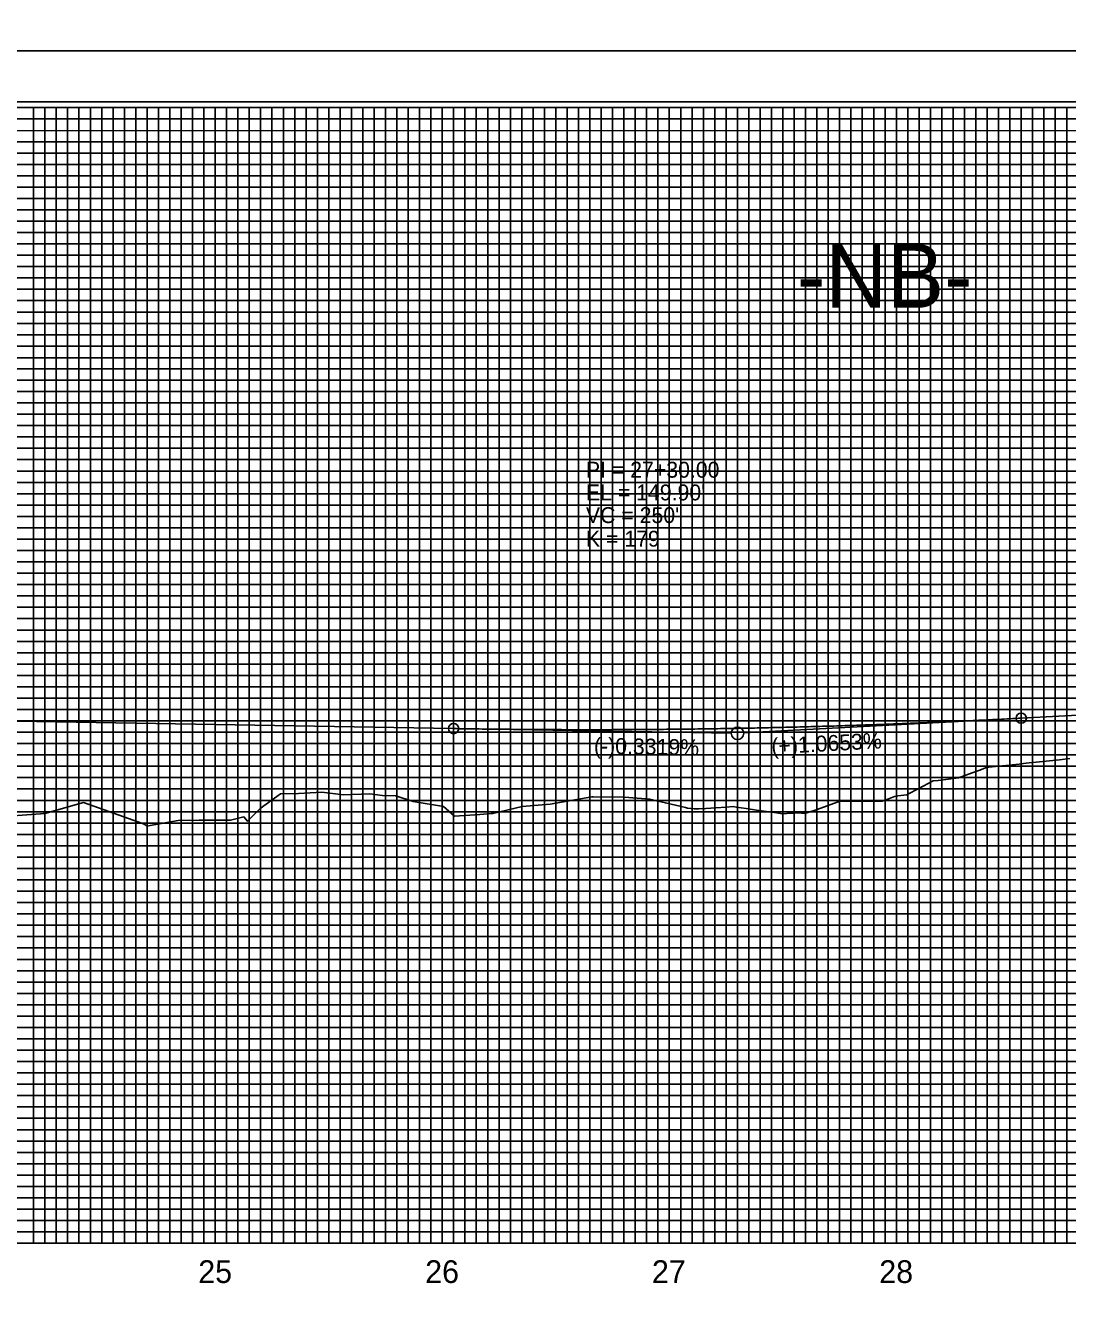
# Model space of a CAD drawing. Extents: x 573468 to 580768, y -57414 to -51768.
# Drawn here: x 579162 to 579621, y -55760 to -55202 of the extents above; entities that cross this region are included whole.
import ezdxf

# ---------------------------------------------------------------- set-up
doc = ezdxf.new("R2010")
doc.units = 0
for name, color, linetype in [('Exist Vertical Profile Ground Line', 7, 'Continuous'), ('Exist Vertical Profile Horizontal Axis Label Major', 7, 'Continuous'), ('Prop Grid Mask', 7, 'Continuous'), ('Prop PFL Text', 7, 'Continuous'), ('Prop Vertical Profile Curve Label', 7, 'Continuous'), ('Prop Vertical Profile Grade', 7, 'Continuous'), ('Prop Vertical Profile Grade Label', 7, 'Continuous'), ('Prop VPI Label', 7, 'Continuous'), ('Sheet Cutting Line CELL', 7, 'Continuous'), ('Sheet DOT Grid CELL', 7, 'Continuous'), ('Sheet Layout Profile Border Port 1', 7, 'Continuous'), ('Sheet Plot Border Inside CELL', 7, 'Continuous'), ('Sheet Plot Border Outside CELL', 7, 'Continuous'), ('Sheet Profile CELL', 7, 'Continuous'), ('Sheet Profile Grid Major CELL', 7, 'Continuous'), ('Sheet Profile Grid Middle CELL', 7, 'Continuous'), ('Sheet Profile Grid Minor CELL', 7, 'Continuous')]:
    doc.layers.add(name, color=color, linetype=linetype)

msp = doc.modelspace()

# ---------------------------------------------------------------- linework, layer by layer
at = {"layer": 'Exist Vertical Profile Ground Line'}
for points in [[(579456.1, -55547.24), (579456.83, -55547.27), (579458.25, -55547.32), (579461.29, -55547.13), (579465.74, -55546.83), (579470.19, -55546.52), (579473.31, -55546.29), (579474.64, -55546.5), (579479.09, -55547.16), (579483.54, -55547.82), (579488, -55548.45), (579492.45, -55549.08), (579495.06, -55549.43), (579496.9, -55549.37), (579499.86, -55549.23), (579501.35, -55549.07), (579502.01, -55549.01), (579504.87, -55549.4), (579505.8, -55549.07), (579510.25, -55547.52), (579514.71, -55545.94), (579519.16, -55544.35), (579519.94, -55544.07), (579521.48, -55543.93), (579523.61, -55543.94), (579528.06, -55543.96), (579532.51, -55543.96), (579536.96, -55543.94), (579538.98, -55543.92), (579541.42, -55542.99), (579544.43, -55541.82), (579545.87, -55541.62), (579549.76, -55541.07), (579550.32, -55540.78), (579554.77, -55538.46), (579559.22, -55536.13), (579561.38, -55534.99), (579563.67, -55534.74), (579568.13, -55534.24), (579572.58, -55533.65), (579577.03, -55532.02), (579581.48, -55530.37), (579584.87, -55529.11), (579585.93, -55529), (579590.38, -55528.53), (579594.84, -55528.06), (579599.29, -55527.56), (579599.87, -55527.5), (579603.74, -55527.1), (579608.19, -55526.63), (579612.64, -55526.15), (579617.09, -55525.65), (579621.54, -55525.14)], [(579147.99, -55550.96), (579168.26, -55549.55), (579169.61, -55549.37), (579170.2, -55549.34), (579187.17, -55544.51), (579211.62, -55553.22), (579213.89, -55554.05), (579215.27, -55554.89), (579216.62, -55554.6), (579228.84, -55552.48), (579238.21, -55552.27), (579251.87, -55552.28), (579257.82, -55550.86), (579259.5, -55552.72), (579264.98, -55547.19), (579273.98, -55540.71), (579281.89, -55540.57), (579292.12, -55540.01), (579301.76, -55541.17), (579313.34, -55540.72), (579318.83, -55541.48), (579324.79, -55541.51), (579332.37, -55544.11), (579345.69, -55546.32), (579350.65, -55550.57), (579361.69, -55549.71), (579366.7, -55549.33), (579367.52, -55549.36), (579380.46, -55546.19), (579392.7, -55545.18), (579411.05, -55542.02), (579411.63, -55541.98), (579425.49, -55542.1), (579436.64, -55543.09), (579439.03, -55543.65), (579443.48, -55544.69), (579447.93, -55545.72), (579452.38, -55546.73), (579453.23, -55546.92), (579456.1, -55547.24)]]:
    msp.add_lwpolyline(points, dxfattribs=at)
at = {"layer": 'Prop Grid Mask'}
for points in [[(579495.21, -55288.55), (579595.21, -55288.55), (579595.21, -55338.55), (579495.21, -55338.55)], [(579395.21, -55388.55), (579495.21, -55388.55), (579495.21, -55438.55), (579395.21, -55438.55)]]:
    msp.add_lwpolyline(points, close=True, dxfattribs=at)
at = {"layer": 'Prop Vertical Profile Curve Label'}
for centre in [(579600.21, -55507.37), (579350.21, -55511.96)]:
    msp.add_circle(centre, 2.25, dxfattribs=at)
at = {"layer": 'Prop Vertical Profile Grade'}
for p, q in [((579059.03, -55507.12), (579350.21, -55511.96)), ((579600.21, -55507.37), (579640.21, -55505.24))]:
    msp.add_line(p, q, dxfattribs=at)
msp.add_spline([(579350.21, -55511.96), (579355.21, -55512.04), (579360.21, -55512.11), (579365.21, -55512.17), (579370.21, -55512.23), (579375.21, -55512.28), (579380.21, -55512.33), (579385.21, -55512.37), (579390.21, -55512.4), (579395.21, -55512.42), (579400.21, -55512.44), (579405.21, -55512.45), (579410.21, -55512.45), (579415.21, -55512.44), (579420.21, -55512.43), (579425.21, -55512.41), (579430.21, -55512.39), (579435.21, -55512.36), (579440.21, -55512.32), (579445.21, -55512.27), (579450.21, -55512.22), (579455.21, -55512.16), (579460.21, -55512.09), (579465.21, -55512.02), (579470.21, -55511.94), (579475.21, -55511.85), (579480.21, -55511.75), (579485.21, -55511.65), (579490.21, -55511.54), (579495.21, -55511.42), (579500.21, -55511.3), (579505.21, -55511.17), (579510.21, -55511.03), (579515.21, -55510.89), (579520.21, -55510.74), (579525.21, -55510.58), (579530.21, -55510.42), (579535.21, -55510.24), (579540.21, -55510.07), (579545.21, -55509.88), (579550.21, -55509.69), (579555.21, -55509.49), (579560.21, -55509.28), (579565.21, -55509.07), (579570.21, -55508.84), (579575.21, -55508.62), (579580.21, -55508.38), (579585.21, -55508.14), (579590.21, -55507.89), (579595.21, -55507.64), (579600.21, -55507.37)], degree=3, dxfattribs=at)
at = {"layer": 'Prop VPI Label'}
for p, q in [((579600.21, -55507.37), (579477.96, -55513.88)), ((579350.21, -55511.96), (579472.47, -55513.98))]:
    msp.add_line(p, q, dxfattribs=at)
msp.add_circle((579475.21, -55514.03), 2.75, dxfattribs=at)
at = {"layer": 'Sheet Cutting Line CELL'}
for p, q in [((578678.21, -55213.55), (580362.21, -55213.55)), ((580362.21, -55213.55), (578678.21, -55213.55))]:
    msp.add_line(p, q, dxfattribs=at)
at = {"layer": 'Sheet DOT Grid CELL'}
for p, q in [((579195.21, -55738.55), (579195.21, -55238.55)), ((579245.21, -55738.55), (579245.21, -55238.55)), ((579295.21, -55738.55), (579295.21, -55238.55)), ((579345.21, -55738.55), (579345.21, -55238.55)), ((579395.21, -55738.55), (579395.21, -55238.55)), ((579445.21, -55738.55), (579445.21, -55238.55)), ((579495.21, -55738.55), (579495.21, -55238.55)), ((579545.21, -55738.55), (579545.21, -55238.55)), ((579595.21, -55738.55), (579595.21, -55238.55)), ((580145.16, -55288.55), (578845.21, -55288.55)), ((580145.16, -55338.55), (578845.21, -55338.55)), ((580345.21, -55388.55), (578845.21, -55388.55)), ((580345.21, -55438.55), (578845.21, -55438.55)), ((580345.21, -55488.55), (578845.21, -55488.55)), ((580345.21, -55538.55), (578845.21, -55538.55)), ((580345.21, -55588.55), (578845.21, -55588.55)), ((580345.21, -55638.55), (578845.21, -55638.55)), ((580345.21, -55688.55), (578845.21, -55688.55))]:
    msp.add_line(p, q, dxfattribs=at)
at = {"layer": 'Sheet Layout Profile Border Port 1'}
msp.add_lwpolyline([(578895.21, -55238.55), (578895.21, -55738.55), (580295.21, -55738.55), (580295.21, -55376.1), (580145.16, -55376.1), (580145.16, -55238.55)], close=True, dxfattribs=at)
at = {"layer": 'Sheet Plot Border Inside CELL'}
msp.add_lwpolyline([(578691.21, -56291.1), (580357.71, -56291.1), (580357.71, -55236), (578691.21, -55236)], close=True, dxfattribs=at)
at = {"layer": 'Sheet Plot Border Outside CELL'}
for points in [[(578678.21, -55213.55), (580362.21, -55213.55), (580362.21, -54113.55), (578678.21, -54113.55)], [(578678.21, -56313.55), (580362.21, -56313.55), (580362.21, -55213.55), (578678.21, -55213.55)]]:
    msp.add_lwpolyline(points, close=True, dxfattribs=at)
at = {"layer": 'Sheet Profile CELL'}
msp.add_line((578845.21, -55738.55), (580345.21, -55738.55), dxfattribs=at)
msp.add_lwpolyline([(580345.21, -55238.55), (578845.21, -55238.55), (578845.21, -56288.55), (580345.21, -56288.55)], close=True, dxfattribs=at)
at = {"layer": 'Sheet Profile Grid Major CELL'}
for points in [[(579145.21, -55238.55), (579195.21, -55238.55), (579195.21, -55738.55), (579245.21, -55738.55), (579245.21, -55238.55), (579295.21, -55238.55), (579295.21, -55738.55), (579345.21, -55738.55), (579345.21, -55238.55), (579395.21, -55238.55), (579395.21, -55738.55), (579445.21, -55738.55), (579445.21, -55238.55), (579495.21, -55238.55), (579495.21, -55738.55), (579545.21, -55738.55), (579545.21, -55238.55), (579595.21, -55238.55), (579595.21, -55738.55), (579645.21, -55738.55)], [(578845.21, -55288.55), (580145.21, -55288.55)], [(580145.21, -55338.55), (578845.21, -55338.55), (578845.21, -55388.55), (580345.21, -55388.55)], [(580345.21, -55438.55), (578845.21, -55438.55), (578845.21, -55488.55), (580345.21, -55488.55)], [(580345.21, -55538.55), (578845.21, -55538.55), (578845.21, -55588.55), (580345.21, -55588.55)], [(580345.21, -55638.55), (578845.21, -55638.55), (578845.21, -55638.55), (578845.21, -55688.55), (580345.21, -55688.55)]]:
    msp.add_lwpolyline(points, dxfattribs=at)
at = {"layer": 'Sheet Profile Grid Middle CELL'}
msp.add_line((578845.21, -55263.55), (580145.16, -55263.55), dxfattribs=at)
for points in [[(579120.21, -55738.55), (579170.21, -55738.55), (579170.21, -55238.55), (579220.21, -55238.55), (579220.21, -55738.55), (579270.21, -55738.55), (579270.21, -55238.55), (579320.21, -55238.55), (579320.21, -55738.55), (579370.21, -55738.55), (579370.21, -55238.55), (579420.21, -55238.55), (579420.21, -55738.55), (579470.21, -55738.55), (579470.21, -55738.55), (579470.21, -55238.55), (579520.21, -55238.55), (579520.21, -55738.55), (579570.21, -55738.55), (579570.21, -55238.55), (579620.21, -55238.55), (579620.21, -55738.55), (579670.21, -55738.55)], [(580145.21, -55313.55), (578845.21, -55313.55), (578845.21, -55363.55), (580145.21, -55363.55)], [(580345.21, -55413.55), (578845.21, -55413.55), (578845.21, -55463.55), (580170.21, -55463.55)], [(580345.21, -55513.55), (578845.21, -55513.55), (578845.21, -55563.55), (580345.21, -55563.55)], [(580345.21, -55613.55), (578845.21, -55613.55), (578845.21, -55663.55), (580345.21, -55663.55)], [(580345.21, -55713.55), (578845.21, -55713.55)]]:
    msp.add_lwpolyline(points, dxfattribs=at)
at = {"layer": 'Sheet Profile Grid Minor CELL'}
for p, q in [((578895.21, -55243.55), (580145.21, -55243.55)), ((580145.21, -55248.55), (578895.21, -55248.9)), ((578895.21, -55253.55), (580145.21, -55253.55)), ((580145.16, -55373.55), (578895.21, -55373.55)), ((580295.21, -55378.55), (578895.21, -55378.55)), ((580295.21, -55383.55), (578895.21, -55383.55)), ((578895.21, -55393.55), (580295.21, -55393.55)), ((580295.21, -55398.55), (578895.21, -55398.55)), ((578895.21, -55403.55), (580295.21, -55403.55)), ((580295.21, -55423.55), (578895.21, -55423.55)), ((578895.21, -55428.55), (580295.21, -55428.55)), ((580295.21, -55448.55), (578895.21, -55448.55)), ((578895.21, -55453.55), (580295.21, -55453.55)), ((580295.21, -55473.55), (578895.21, -55473.55)), ((578895.21, -55478.55), (580295.21, -55478.55)), ((580295.21, -55483.55), (578895.21, -55483.55)), ((578895.21, -55493.55), (580295.21, -55493.55)), ((580295.21, -55498.55), (578895.21, -55498.55)), ((578895.21, -55503.55), (580295.21, -55503.55)), ((580295.21, -55508.55), (578895.21, -55508.55)), ((578895.21, -55518.55), (580295.21, -55518.55)), ((580295.21, -55523.55), (578895.21, -55523.55)), ((578895.21, -55528.55), (580295.21, -55528.55)), ((580295.21, -55533.55), (578895.21, -55533.55)), ((578895.21, -55543.55), (580295.21, -55543.55)), ((580295.21, -55548.55), (578895.21, -55548.55)), ((578895.21, -55553.55), (580295.21, -55553.55)), ((580295.21, -55558.55), (578895.21, -55558.55)), ((578895.21, -55568.55), (580295.21, -55568.55)), ((580295.21, -55573.55), (578895.21, -55573.55)), ((578895.21, -55578.55), (580295.21, -55578.55)), ((580295.21, -55583.55), (578895.21, -55583.55)), ((578895.21, -55593.55), (580295.21, -55593.55)), ((580295.21, -55598.55), (578895.21, -55598.55)), ((578895.21, -55603.55), (580295.21, -55603.55)), ((580295.21, -55608.55), (578895.21, -55608.55)), ((578895.21, -55618.55), (580295.21, -55618.55)), ((580295.21, -55623.55), (578895.21, -55623.55)), ((580295.21, -55628.55), (578895.21, -55628.55)), ((580295.21, -55633.55), (578895.21, -55633.55)), ((578895.21, -55643.55), (580295.21, -55643.55)), ((580295.21, -55648.55), (578895.21, -55648.55)), ((578895.21, -55653.55), (580295.21, -55653.55)), ((580295.21, -55658.55), (578895.21, -55658.55)), ((578895.21, -55668.55), (580295.21, -55668.55)), ((580295.21, -55673.55), (578895.21, -55673.55)), ((578895.21, -55678.55), (580295.21, -55678.55)), ((580295.21, -55683.55), (578895.21, -55683.55)), ((578895.21, -55693.55), (580295.21, -55693.55)), ((580295.21, -55698.55), (578895.21, -55698.55)), ((578895.21, -55703.55), (580295.21, -55703.55)), ((580295.21, -55708.55), (578895.21, -55708.55)), ((578895.21, -55718.55), (580295.21, -55718.55)), ((580295.21, -55723.55), (578895.21, -55723.55)), ((578895.21, -55728.55), (580295.21, -55728.55))]:
    msp.add_line(p, q, dxfattribs=at)
for points in [[(579160.21, -55738.55), (579165.21, -55738.55), (579165.21, -55238.55), (579175.21, -55238.55), (579175.21, -55738.55), (579180.21, -55738.55), (579180.21, -55238.55), (579185.21, -55238.55), (579185.21, -55738.55), (579190.21, -55738.55), (579190.21, -55238.55), (579200.21, -55238.55), (579200.21, -55738.55), (579205.21, -55738.55), (579205.21, -55238.55), (579210.21, -55238.55), (579210.21, -55738.55), (579215.21, -55738.55), (579215.21, -55238.55), (579225.21, -55238.55), (579225.21, -55738.55), (579230.21, -55738.55), (579230.21, -55238.55), (579235.21, -55238.55), (579235.21, -55738.55), (579240.21, -55738.55), (579240.21, -55238.55), (579250.21, -55238.55), (579250.21, -55738.55), (579255.21, -55738.55), (579255.21, -55238.55), (579260.21, -55238.55), (579260.21, -55738.55), (579265.21, -55738.55), (579265.21, -55238.55), (579275.21, -55238.55), (579275.21, -55738.55), (579280.21, -55738.55), (579280.21, -55238.55), (579285.21, -55238.55), (579285.21, -55738.55), (579290.21, -55738.55), (579290.21, -55238.55), (579300.21, -55238.55), (579300.21, -55738.55), (579305.21, -55738.55), (579305.21, -55238.55), (579310.21, -55238.55), (579310.21, -55738.55), (579315.21, -55738.55), (579315.21, -55238.55), (579325.21, -55238.55), (579325.21, -55738.55), (579330.21, -55738.55), (579330.21, -55238.55), (579335.21, -55238.55), (579335.21, -55738.55), (579340.21, -55738.55), (579340.21, -55238.55), (579350.21, -55238.55), (579350.21, -55738.55), (579355.21, -55738.55), (579355.21, -55238.55), (579360.21, -55238.55), (579360.21, -55738.55), (579365.21, -55738.55), (579365.21, -55238.55), (579375.21, -55238.55), (579375.21, -55738.55), (579380.21, -55738.55), (579380.21, -55238.55), (579385.21, -55238.55), (579385.21, -55738.55), (579390.21, -55738.55), (579390.21, -55238.55), (579400.21, -55238.55), (579400.21, -55738.55), (579405.21, -55738.55), (579405.21, -55238.55), (579410.21, -55238.55), (579410.21, -55738.55), (579415.21, -55738.55), (579415.21, -55238.55), (579425.21, -55238.55)], [(579425.21, -55238.55), (579425.21, -55738.55), (579430.21, -55738.55), (579430.21, -55238.55), (579435.21, -55238.55), (579435.21, -55738.55), (579440.21, -55738.55), (579440.21, -55238.55), (579450.21, -55238.55), (579450.21, -55738.55), (579455.21, -55738.55), (579455.21, -55238.55), (579460.21, -55238.55), (579460.21, -55738.55), (579465.21, -55738.55), (579465.21, -55238.55), (579475.21, -55238.55), (579475.21, -55738.55), (579480.21, -55738.55), (579480.21, -55238.55), (579485.21, -55238.55), (579485.21, -55738.55), (579490.21, -55738.55), (579490.21, -55238.55), (579500.21, -55238.55), (579500.21, -55738.55), (579505.21, -55738.55), (579505.21, -55238.55), (579510.21, -55238.55), (579510.21, -55738.55), (579515.21, -55738.55), (579515.21, -55238.55), (579525.21, -55238.55), (579525.21, -55738.55), (579530.21, -55738.55), (579530.21, -55238.55), (579535.21, -55238.55), (579535.21, -55738.55), (579540.21, -55738.55), (579540.21, -55238.55), (579550.21, -55238.55), (579550.21, -55738.55), (579550.21, -55738.55), (579555.21, -55738.55), (579555.21, -55238.55), (579560.21, -55238.55), (579560.21, -55738.55), (579565.21, -55738.55), (579565.21, -55238.55), (579575.21, -55238.55), (579575.21, -55738.55), (579580.21, -55738.55), (579580.21, -55238.55), (579585.21, -55238.55), (579585.21, -55738.55), (579590.21, -55738.55), (579590.21, -55238.55), (579600.21, -55238.55), (579600.21, -55738.55), (579605.21, -55738.55), (579605.21, -55238.55), (579610.21, -55238.55), (579610.21, -55738.55), (579615.21, -55738.55), (579615.21, -55238.55), (579625.21, -55238.55)], [(580145.21, -55258.55), (578895.21, -55258.55), (578895.21, -55268.55), (580145.21, -55268.55)], [(580145.16, -55273.55), (578895.21, -55273.55), (578895.21, -55278.55), (580145.21, -55278.55)], [(580145.21, -55283.55), (578895.21, -55283.55), (578895.21, -55293.55), (580145.21, -55293.55)], [(580145.21, -55298.55), (578895.21, -55298.55), (578895.21, -55303.55), (580145.21, -55303.55)], [(580145.21, -55308.55), (578895.21, -55308.55), (578895.21, -55318.55), (580145.21, -55318.55)], [(580145.21, -55323.55), (578895.21, -55323.55), (578895.21, -55328.55), (580145.21, -55328.55)], [(580145.21, -55333.55), (578895.21, -55333.55), (578895.21, -55343.55), (580145.21, -55343.55)], [(580145.21, -55348.65), (578895.31, -55348.65), (578895.31, -55353.55), (580145.21, -55353.55)], [(580145.21, -55358.55), (578895.21, -55358.55), (578895.21, -55368.55), (580145.21, -55368.55)], [(580295.21, -55408.55), (578895.21, -55408.55), (578895.21, -55418.55), (580295.21, -55418.55)], [(580295.21, -55433.55), (578895.21, -55433.55), (578895.21, -55443.55), (580295.21, -55443.55)], [(580295.21, -55458.55), (578895.21, -55458.55), (578895.21, -55468.55), (580295.21, -55468.55)], [(580295.21, -55733.55), (578895.21, -55733.55)]]:
    msp.add_lwpolyline(points, dxfattribs=at)

# ---------------------------------------------------------------- texts
at = {"layer": 'Exist Vertical Profile Horizontal Axis Label Major'}
for s, p in [('25', (579237.76, -55756.05)), ('26', (579337.7, -55756.05)), ('27', (579437.56, -55756.05)), ('28', (579537.68, -55756.05))]:
    msp.add_text(s, height=10, dxfattribs=at).set_placement(p)
at = {"layer": 'Prop PFL Text'}
msp.add_text('-NB-', height=28.125, dxfattribs=at).set_placement((579501.43, -55326.68))
at = {"layer": 'Prop Vertical Profile Curve Label'}
for s, p in [("VC = 250'", (579408.48, -55421.48)), ('K = 179', (579408.48, -55431.85))]:
    msp.add_text(s, height=7, dxfattribs=at).set_placement(p)
at = {"layer": 'Prop Vertical Profile Grade Label'}
for s, rotation, p in [('(+)1.0653%', 3.0489, (579490.34, -55523.24)), ('(-)0.3319%', 359.0493, (579411.97, -55522.98))]:
    msp.add_text(s, height=7, rotation=rotation, dxfattribs=at).set_placement(p)
at = {"layer": 'Prop VPI Label'}
for s, p in [('PI = 27+30.00', (579408.48, -55401.48)), ("EL = 149.90'", (579408.48, -55411.48))]:
    msp.add_text(s, height=7, dxfattribs=at).set_placement(p)

doc.saveas('drawing.dxf')
